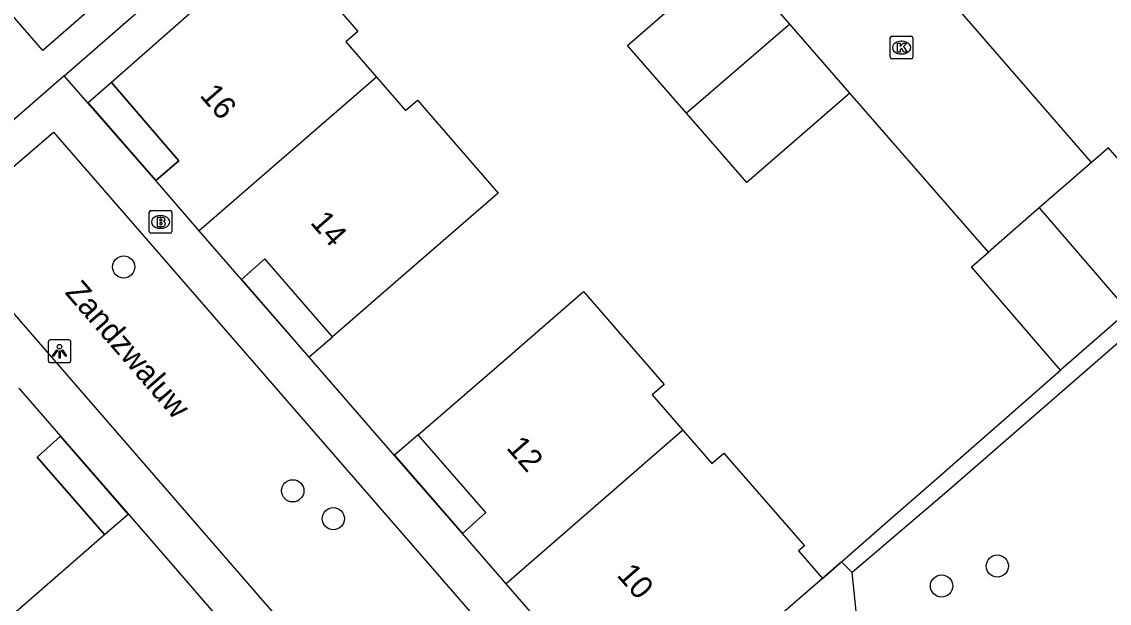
# Model space of a CAD drawing. Extents: x 155888 to 156864, y 383882 to 384671.
# Drawn here: x 156290.93 to 156338.76, y 384169.71 to 384195.29 of the extents above; entities that cross this region are included whole.
import ezdxf

# ---------------------------------------------------------------- set-up
doc = ezdxf.new("R2010")
doc.units = 0
for name, color, linetype in [('IMGEO_Boom', 7, 'Continuous'), ('IMGEO_Brandkraan', 7, 'Continuous'), ('IMGEO_Groenvoorziening', 7, 'Continuous'), ('IMGEO_Haag', 7, 'Continuous'), ('IMGEO_Kolk', 7, 'Continuous'), ('IMGEO_Lichtpunt', 7, 'Continuous'), ('IMGEO_Muur', 7, 'Continuous'), ('IMGEO_Openbare_ruimte_label', 7, 'Continuous'), ('IMGEO_Pand', 7, 'Continuous'), ('IMGEO_Pand_nummerreeks', 7, 'Continuous'), ('IMGEO_Pand_overbouw', 7, 'Continuous'), ('IMGEO_Rijbaan_lokaal_open', 7, 'Continuous'), ('IMGEO_Voetpad_open', 7, 'Continuous')]:
    doc.layers.add(name, color=color, linetype=linetype)

msp = doc.modelspace()

# ---------------------------------------------------------------- linework, layer by layer
at = {"layer": 'IMGEO_Boom'}
for centre in [(156295.413, 384184.5), (156302.849, 384174.655), (156304.631, 384173.426), (156333.837, 384171.344), (156331.385, 384170.468)]:
    msp.add_circle(centre, 0.489, dxfattribs=at)
at = {"layer": 'IMGEO_Brandkraan'}
for p, q in [((156296.533, 384186.056), (156296.533, 384186.908)), ((156296.608, 384186.982), (156297.46, 384186.982)), ((156297.021, 384186.762), (156297.046, 384186.762)), ((156297.534, 384186.908), (156297.534, 384186.056)), ((156297.044, 384186.202), (156297.019, 384186.202)), ((156297.46, 384185.982), (156296.608, 384185.982))]:
    msp.add_line(p, q, dxfattribs=at)
for points in [[(156296.533, 384186.056), (156296.533, 384186.908)], [(156296.608, 384186.982), (156297.46, 384186.982)], [(156296.881, 384186.682), (156296.881, 384186.282), (156297.094, 384186.282)], [(156297.112, 384186.682), (156296.881, 384186.682)], [(156297.534, 384186.908), (156297.534, 384186.056)], [(156297.06, 384186.601), (156297.006, 384186.601), (156297.006, 384186.525)], [(156297.006, 384186.525), (156297.059, 384186.525)], [(156297.068, 384186.449), (156297.006, 384186.449), (156297.006, 384186.368)], [(156297.006, 384186.368), (156297.068, 384186.368)], [(156297.46, 384185.982), (156296.608, 384185.982)]]:
    msp.add_lwpolyline(points, dxfattribs=at)
for centre, radius, start, end in [((156296.61, 384186.906), 0.0765, 91.552, 178.448), ((156296.61, 384186.906), 0.0765, 91.552, 178.448), ((156297.116, 384186.537), 0.145, 59.4692, 91.5367), ((156297.141, 384186.584), 0.0922, 285.5137, 58.1501), ((156297.458, 384186.906), 0.0765, 1.552, 88.448), ((156297.458, 384186.906), 0.0765, 1.552, 88.448), ((156297.061, 384186.563), 0.0379, 267.8285, 90.9355), ((156297.069, 384186.408), 0.0404, 269.8759, 90.5077), ((156297.1, 384186.533), 0.251, 268.6676, 293.5347), ((156297.146, 384186.392), 0.105, 301.3115, 78.989), ((156296.61, 384186.058), 0.0765, 181.552, 268.448), ((156296.61, 384186.058), 0.0765, 181.552, 268.448), ((156297.458, 384186.058), 0.0765, 271.552, 358.448), ((156297.458, 384186.058), 0.0765, 271.552, 358.448)]:
    msp.add_arc(centre, radius, start, end, dxfattribs=at)
for centre, major_axis, ratio, start_param, end_param in [((156297.02, 384186.482), (-0.387, 0.002), 0.722429, 4.712389, 7.853982), ((156297.045, 384186.482), (-0.39, 0.002), 0.717154, 1.570796, 4.712389)]:
    msp.add_ellipse(centre, major_axis=major_axis, ratio=ratio, start_param=start_param, end_param=end_param, dxfattribs=at)
at = {"layer": 'IMGEO_Groenvoorziening'}
for points in [[(156326.986, 384171.536), (156326.143, 384170.799)], [(156318.439, 384163.205), (156319.647, 384161.786), (156327.723, 384168.516), (156327.46, 384171.061)]]:
    msp.add_lwpolyline(points, dxfattribs=at)
at = {"layer": 'IMGEO_Haag'}
for points in [[(156361.631, 384200.724), (156331.521, 384174.522), (156327.46, 384171.061)], [(156326.986, 384171.536), (156329.021, 384173.315), (156331.039, 384175.08), (156336.622, 384179.961)], [(156327.46, 384171.061), (156326.986, 384171.536)]]:
    msp.add_lwpolyline(points, dxfattribs=at)
at = {"layer": 'IMGEO_Kolk'}
for p, q in [((156329.126, 384193.724), (156329.126, 384194.576)), ((156329.201, 384194.65), (156330.053, 384194.65)), ((156329.614, 384194.43), (156329.639, 384194.43)), ((156330.127, 384194.576), (156330.127, 384193.724)), ((156329.637, 384193.87), (156329.612, 384193.87)), ((156330.053, 384193.65), (156329.201, 384193.65))]:
    msp.add_line(p, q, dxfattribs=at)
for points in [[(156329.126, 384193.724), (156329.126, 384194.576)], [(156329.201, 384194.65), (156330.053, 384194.65)], [(156329.447, 384194.35), (156329.57, 384194.35), (156329.57, 384194.199), (156329.7, 384194.35), (156329.864, 384194.35), (156329.718, 384194.199), (156329.871, 384193.95), (156329.719, 384193.95), (156329.634, 384194.114), (156329.57, 384194.047), (156329.57, 384193.95), (156329.447, 384193.95), (156329.447, 384194.35)], [(156330.127, 384194.576), (156330.127, 384193.724)], [(156330.053, 384193.65), (156329.201, 384193.65)]]:
    msp.add_lwpolyline(points, dxfattribs=at)
for centre, start, end in [((156329.203, 384194.574), 91.552, 178.448), ((156329.203, 384194.574), 91.552, 178.448), ((156330.051, 384194.574), 1.552, 88.448), ((156330.051, 384194.574), 1.552, 88.448), ((156329.203, 384193.726), 181.552, 268.448), ((156329.203, 384193.726), 181.552, 268.448), ((156330.051, 384193.726), 271.552, 358.448), ((156330.051, 384193.726), 271.552, 358.448)]:
    msp.add_arc(centre, 0.0765, start, end, dxfattribs=at)
for centre, major_axis, ratio, start_param, end_param in [((156329.613, 384194.15), (-0.387, 0.002), 0.722429, 4.712389, 7.853982), ((156329.638, 384194.15), (-0.39, 0.002), 0.717154, 1.570796, 4.712389)]:
    msp.add_ellipse(centre, major_axis=major_axis, ratio=ratio, start_param=start_param, end_param=end_param, dxfattribs=at)
at = {"layer": 'IMGEO_Lichtpunt'}
for p, q in [((156292.091, 384181.194), (156292.091, 384180.387)), ((156292.091, 384181.194), (156292.091, 384180.387)), ((156292.993, 384181.289), (156292.185, 384181.289)), ((156292.993, 384181.289), (156292.185, 384181.289)), ((156293.087, 384180.387), (156293.087, 384181.194)), ((156293.087, 384180.387), (156293.087, 384181.194)), ((156292.185, 384180.293), (156292.993, 384180.293)), ((156292.185, 384180.293), (156292.993, 384180.293))]:
    msp.add_line(p, q, dxfattribs=at)
for points in [[(156292.465, 384180.858), (156292.504, 384180.83), (156292.316, 384180.568), (156292.278, 384180.595), (156292.465, 384180.858)], [(156292.567, 384180.81), (156292.614, 384180.81), (156292.614, 384180.488), (156292.567, 384180.488), (156292.567, 384180.81)], [(156292.677, 384180.83), (156292.715, 384180.857), (156292.902, 384180.595), (156292.863, 384180.567), (156292.677, 384180.83)]]:
    msp.add_lwpolyline(points, dxfattribs=at)
msp.add_circle((156292.59, 384180.992), 0.0994, dxfattribs=at)
for centre, start, end in [((156292.185, 384181.194), 90, 180), ((156292.185, 384181.194), 90, 180), ((156292.993, 384181.194), 0, 90), ((156292.993, 384181.194), 0, 90), ((156292.185, 384180.387), 180, 270), ((156292.185, 384180.387), 180, 270), ((156292.993, 384180.387), 270, 0), ((156292.993, 384180.387), 270, 360)]:
    msp.add_arc(centre, 0.0946, start, end, dxfattribs=at)
at = {"layer": 'IMGEO_Muur'}
for points in [[(156331.039, 384175.08), (156336.622, 384179.961)], [(156329.021, 384173.315), (156331.039, 384175.08)], [(156326.143, 384170.799), (156326.986, 384171.536), (156329.021, 384173.315)]]:
    msp.add_lwpolyline(points, dxfattribs=at)
at = {"layer": 'IMGEO_Pand'}
for points in [[(156300.85, 384199.926), (156301.9, 384198.715), (156302.164, 384198.945), (156305.441, 384195.169), (156305.708, 384194.862), (156305.179, 384194.402), (156306.526, 384192.85)], [(156320.165, 384191.267), (156317.573, 384194.249), (156322.101, 384198.184)], [(156324.711, 384195.181), (156322.101, 384198.184)], [(156297.529, 384197.043), (156298.545, 384195.838), (156294.873, 384192.617), (156297.841, 384189.175), (156296.822, 384188.298)], [(156324.711, 384195.181), (156320.165, 384191.267)], [(156327.349, 384192.146), (156324.711, 384195.181)], [(156306.526, 384192.85), (156298.732, 384186.095)], [(156306.526, 384192.85), (156307.805, 384191.377), (156308.334, 384191.836), (156311.878, 384187.753), (156308.373, 384184.71), (156304.597, 384181.431), (156301.615, 384184.852), (156300.591, 384183.952)], [(156327.349, 384192.146), (156322.821, 384188.211), (156320.165, 384191.267)], [(156342.636, 384185.196), (156338.722, 384189.743), (156337.983, 384189.1)], [(156337.983, 384189.1), (156335.682, 384187.097)], [(156298.732, 384186.095), (156296.822, 384188.298)], [(156335.682, 384187.097), (156333.452, 384185.156)], [(156335.682, 384187.097), (156339.596, 384182.55)], [(156300.591, 384183.952), (156298.732, 384186.095)], [(156336.622, 384179.961), (156332.708, 384184.508), (156333.452, 384185.156)], [(156310.316, 384172.772), (156311.338, 384173.697), (156308.361, 384177.118), (156312.14, 384180.393), (156315.64, 384183.427), (156319.19, 384179.332), (156318.661, 384178.874), (156320.008, 384177.321)], [(156339.596, 384182.55), (156336.622, 384179.961)], [(156290.795, 384179.168), (156292.635, 384177.052)], [(156283.008, 384172.418), (156284.282, 384170.949), (156283.753, 384170.491), (156287.291, 384166.412), (156290.794, 384169.452), (156294.57, 384172.729), (156291.609, 384176.139), (156292.635, 384177.052)], [(156320.008, 384177.321), (156312.232, 384170.566)], [(156320.008, 384177.321), (156321.283, 384175.852), (156321.812, 384176.311), (156322.075, 384176.007), (156325.351, 384172.23), (156325.094, 384172.007), (156326.143, 384170.799)], [(156312.232, 384170.566), (156310.316, 384172.772)], [(156314.077, 384168.44), (156312.232, 384170.566)], [(156326.143, 384170.799), (156322.828, 384167.93)]]:
    msp.add_lwpolyline(points, dxfattribs=at)
at = {"layer": 'IMGEO_Pand_overbouw'}
for points in [[(156297.841, 384189.175), (156294.873, 384192.617), (156293.853, 384191.722), (156296.822, 384188.298)], [(156304.597, 384181.431), (156301.615, 384184.852), (156300.591, 384183.952), (156303.56, 384180.53)], [(156291.609, 384176.139), (156294.57, 384172.729), (156295.61, 384173.631), (156292.635, 384177.052)], [(156311.338, 384173.697), (156308.361, 384177.118), (156307.323, 384176.218), (156310.316, 384172.772)]]:
    msp.add_lwpolyline(points, close=True, dxfattribs=at)
at = {"layer": 'IMGEO_Rijbaan_lokaal_open'}
for points in [[(156337.983, 384189.1), (156331.904, 384196.092)], [(156333.452, 384185.156), (156327.349, 384192.146)]]:
    msp.add_lwpolyline(points, dxfattribs=at)
at = {"layer": 'IMGEO_Voetpad_open'}
for points in [[(156311.102, 384210.8), (156291.852, 384194.029), (156288.85, 384197.49)], [(156292.801, 384192.905), (156297.529, 384197.043)], [(156292.801, 384192.905), (156284.855, 384185.998)], [(156296.822, 384188.298), (156293.837, 384191.726), (156292.801, 384192.905)], [(156311.536, 384161.759), (156311.942, 384161.251), (156310.249, 384159.772), (156287.356, 384186.161), (156292.328, 384190.424), (156315.209, 384164.076), (156312.502, 384161.727), (156312.094, 384162.234), (156311.536, 384161.759)], [(156310.316, 384172.772), (156307.324, 384176.212), (156303.565, 384180.537), (156300.591, 384183.952)], [(156292.635, 384177.052), (156295.607, 384173.637), (156299.381, 384169.286), (156302.329, 384165.87)]]:
    msp.add_lwpolyline(points, dxfattribs=at)

# ---------------------------------------------------------------- texts
at = {"layer": 'IMGEO_Openbare_ruimte_label'}
msp.add_text('Zandzwaluw', height=1, rotation=310.9433, dxfattribs=at).set_placement((156292.792, 384183.362))
at = {"layer": 'IMGEO_Pand_nummerreeks'}
for s, rotation, p in [('16', 311.0005, (156298.724, 384192.029)), ('14', 311.0005, (156303.586, 384186.436)), ('12', 310.951, (156312.209, 384176.529)), ('10', 310.951, (156317.07, 384170.927))]:
    msp.add_text(s, height=1, rotation=rotation, dxfattribs=at).set_placement(p)

doc.saveas('drawing.dxf')
